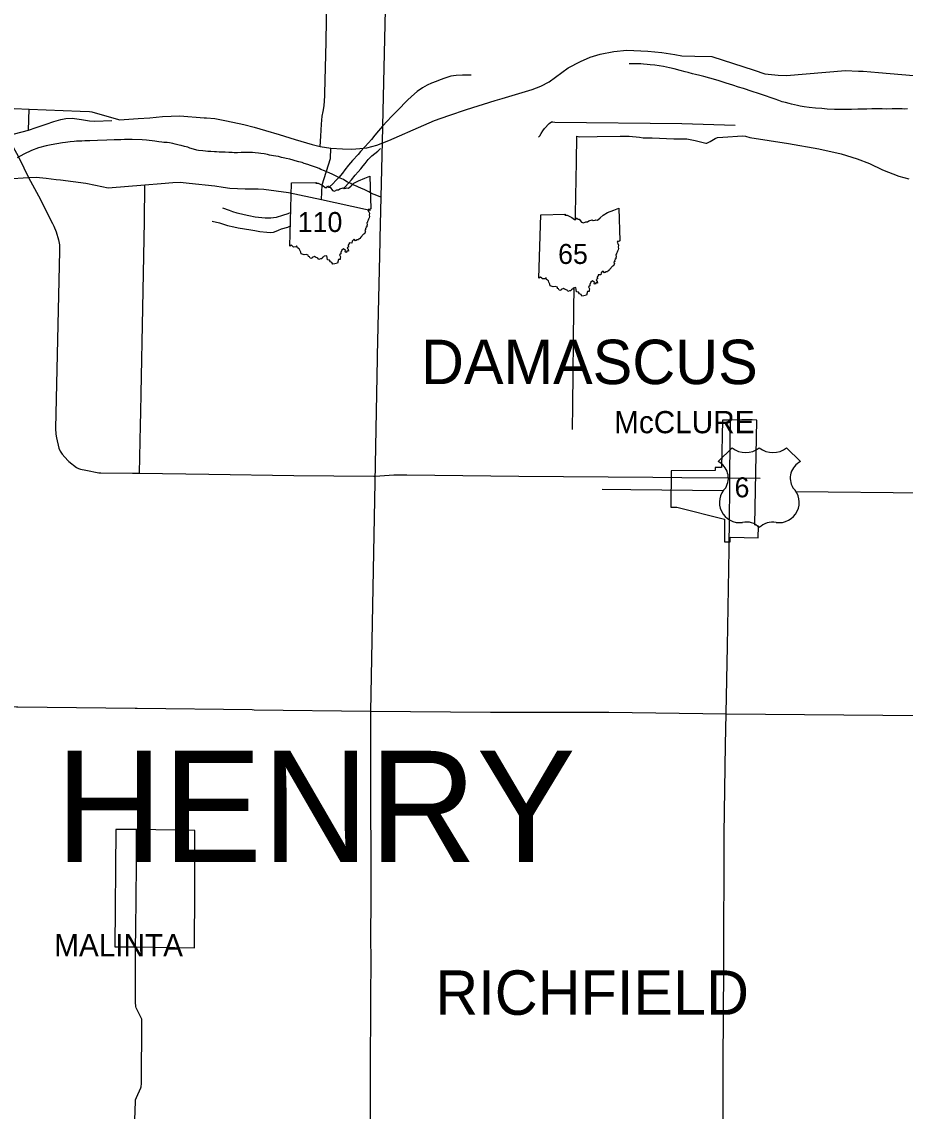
# Model space of a CAD drawing. Extents: x -232 to 448, y 619 to 1059.
# Drawn here: x 27.3 to 68.1, y 797.7 to 848 of the extents above; entities that cross this region are included whole.
import ezdxf

# ---------------------------------------------------------------- set-up
doc = ezdxf.new("R2010")
doc.units = 0
doc.layers.add('Default', color=7, linetype='Continuous')

msp = doc.modelspace()

# ---------------------------------------------------------------- linework, layer by layer
at = {"layer": 'Default'}
for p, q in [((39.725, 837.613), (39.807, 840.542)), ((39.725, 837.613), (39.807, 840.542)), ((51.225, 836.138), (51.307, 839.066)), ((51.225, 836.138), (51.307, 839.066)), ((60.142, 828.295), (59.508, 827.661)), ((60.142, 828.295), (59.508, 827.661)), ((63.297, 827.661), (62.663, 828.295)), ((63.297, 827.661), (62.663, 828.295))]:
    msp.add_line(p, q, dxfattribs=at)
for points in [[(44.577, 870.248), (44.509, 864.876), (44.501, 864.841), (44.374, 859.493), (44.378, 859.407), (44.261, 854.007), (44.262, 853.964), (44.129, 848.524), (43.996, 843.179), (43.995, 843.094), (43.926, 839.878)], [(41.335, 844.66), (41.393, 847.053), (41.435, 849.048), (41.48, 851.012), (41.485, 851.252)], [(35.872, 843.539), (36.254, 843.509), (36.792, 843.401), (37.596, 843.23), (38.076, 843.116), (38.601, 842.96), (39.229, 842.765), (39.963, 842.539), (40.751, 842.305), (41.126, 842.222), (41.618, 842.137), (42.154, 842.114), (42.584, 842.101), (42.958, 842.117), (43.277, 842.157), (43.743, 842.279), (44.294, 842.488), (45.912, 843.207), (46.406, 843.415), (47.064, 843.648), (47.878, 843.921), (49.211, 844.336), (49.521, 844.431), (50.916, 844.856), (51.321, 845.002), (51.703, 845.202), (52.572, 845.844), (53.148, 846.141), (53.59, 846.34), (54.054, 846.483), (54.69, 846.601), (55.282, 846.663), (56.252, 846.625), (56.904, 846.554), (57.498, 846.46), (57.821, 846.407), (58.421, 846.385), (59.216, 846.378), (61.16, 845.741), (61.659, 845.572), (62.277, 845.512), (62.658, 845.499), (65.38, 845.734), (65.98, 845.693), (66.196, 845.694), (66.904, 845.635), (68.53, 845.492)], [(68.247, 843.951), (68.114, 843.949), (67.998, 843.952), (67.542, 843.95), (67.287, 843.949), (67.073, 843.959), (66.802, 843.953), (66.604, 843.956), (66.363, 843.948), (66.164, 843.949), (65.946, 843.947), (65.653, 843.933), (65.564, 843.933), (65.371, 843.931), (65.142, 843.924), (64.877, 843.927), (64.529, 843.945), (64.283, 843.965), (63.994, 843.985), (63.707, 844.024), (63.476, 844.055), (63.296, 844.082), (63.159, 844.107), (63.026, 844.138), (62.896, 844.17), (62.775, 844.198), (62.605, 844.243), (62.453, 844.286), (62.298, 844.34), (62.136, 844.396), (61.91, 844.478), (61.727, 844.545), (61.552, 844.605), (61.358, 844.667), (61.08, 844.758), (60.667, 844.901), (60.447, 844.963), (60.186, 845.052), (59.879, 845.149), (59.5, 845.273), (59.123, 845.376), (58.844, 845.445), (58.652, 845.496), (58.45, 845.542), (58.322, 845.581), (58.124, 845.632), (57.979, 845.666), (57.753, 845.732), (57.467, 845.812), (57.259, 845.851), (56.98, 845.91), (56.58, 845.968), (56.361, 845.99), (56.231, 846.006), (56.058, 846.026), (55.931, 846.034), (55.722, 846.04), (55.399, 846.034)], [(48.097, 845.517), (47.693, 845.512), (47.402, 845.5), (47.163, 845.463), (46.877, 845.379), (46.67, 845.294), (46.487, 845.221), (46.265, 845.137), (46.067, 845.05), (45.85, 844.93), (45.596, 844.756), (45.334, 844.532), (45.162, 844.356), (45.002, 844.198), (44.842, 844.03), (44.62, 843.799), (44.413, 843.599), (44.212, 843.385), (44.004, 843.163), (43.823, 842.938), (43.651, 842.735), (43.492, 842.534), (43.358, 842.384), (43.181, 842.195), (42.99, 841.981), (42.871, 841.849), (42.611, 841.57), (42.438, 841.353), (42.266, 841.141), (42.153, 840.985), (41.989, 840.792), (41.854, 840.644), (41.708, 840.498), (41.558, 840.36), (41.535, 840.338)], [(41.126, 842.222), (41.154, 842.688), (41.186, 843.248), (41.223, 843.619), (41.267, 843.834), (41.311, 844.088), (41.332, 844.556), (41.335, 844.66)], [(26.12, 844.114), (26.317, 844.055), (26.575, 844.007), (26.995, 843.978), (27.684, 843.943)], [(27.653, 842.965), (27.684, 843.943)], [(27.653, 842.965), (28.011, 843.088), (28.472, 843.246), (28.827, 843.377), (29.152, 843.47), (29.376, 843.515), (29.674, 843.52), (30.104, 843.467), (30.478, 843.41), (30.717, 843.384), (31.504, 843.413)], [(27.684, 843.943), (30.04, 843.855)], [(30.04, 843.855), (30.474, 843.839), (30.572, 843.811)], [(30.572, 843.811), (31.809, 843.464)], [(31.809, 843.464), (31.861, 843.449), (32.716, 843.504), (33.25, 843.547)], [(33.25, 843.547), (33.837, 843.595), (34.64, 843.635), (35.762, 843.547), (35.872, 843.539)], [(25.865, 842.523), (26.654, 842.715), (27.653, 842.965)], [(51.213, 842.642), (51.265, 842.707), (51.33, 842.823), (51.41, 842.941), (51.486, 843.055), (51.697, 843.274), (51.813, 843.35), (51.869, 843.355), (51.963, 843.347), (57.818, 843.284), (60.28, 843.208)], [(26.654, 842.715), (27.174, 841.763), (27.44, 841.229)], [(32.91, 842.524), (32.437, 842.538), (32.08, 842.535), (31.914, 842.53), (31.615, 842.52), (31.278, 842.508), (30.842, 842.501), (30.487, 842.486), (30.259, 842.475), (30.114, 842.469), (29.87, 842.456), (29.759, 842.447), (29.586, 842.428), (29.368, 842.405), (29.218, 842.38), (28.957, 842.334), (28.708, 842.296)], [(43.926, 839.878), (43.743, 839.948), (43.614, 839.994), (43.5, 840.051), (43.374, 840.12), (43.285, 840.163), (43.183, 840.214), (42.997, 840.296), (42.897, 840.337), (42.794, 840.388), (42.607, 840.467), (42.538, 840.501), (42.391, 840.572), (42.264, 840.646), (42.194, 840.686), (42.048, 840.755), (41.924, 840.819), (41.826, 840.862), (41.701, 840.927), (41.546, 841), (41.469, 841.032), (41.319, 841.095), (41.16, 841.158), (41.079, 841.195), (40.957, 841.242), (40.772, 841.311), (40.683, 841.342), (40.551, 841.384), (40.39, 841.436), (40.296, 841.471), (40.135, 841.516), (39.976, 841.56), (39.882, 841.586), (39.722, 841.625), (39.559, 841.664), (39.489, 841.679), (39.341, 841.714), (39.196, 841.749), (39.083, 841.769), (38.965, 841.793), (38.791, 841.822), (38.691, 841.845), (38.53, 841.875), (38.379, 841.899), (38.281, 841.914), (38.126, 841.931), (37.997, 841.944), (37.89, 841.947), (37.745, 841.942), (37.568, 841.938), (37.478, 841.936), (37.312, 841.931), (37.156, 841.931), (37.06, 841.935), (36.901, 841.943), (36.739, 841.952), (36.633, 841.956), (36.454, 841.962), (36.343, 841.968), (36.248, 841.976), (36.073, 841.985), (35.938, 841.993), (35.834, 842.003), (35.701, 842.016), (35.511, 842.039), (35.424, 842.052), (35.268, 842.099), (35.111, 842.145), (35.007, 842.184), (34.864, 842.223), (34.704, 842.261), (34.612, 842.283), (34.431, 842.328), (34.319, 842.355), (34.16, 842.382), (34.061, 842.394), (33.908, 842.407), (33.81, 842.419), (33.673, 842.434), (33.492, 842.457), (33.109, 842.512), (32.91, 842.524)], [(52.909, 838.848), (52.914, 839.113), (52.965, 841.505), (52.979, 842.691), (53.097, 842.666), (53.909, 842.679), (54.973, 842.7), (55.4, 842.694), (55.867, 842.643), (56.042, 842.624), (56.45, 842.614), (57.451, 842.574), (57.942, 842.576), (58.063, 842.568), (58.44, 842.491), (58.933, 842.376), (58.974, 842.378), (59.131, 842.444), (59.366, 842.586), (59.473, 842.629), (59.714, 842.643), (60.623, 842.707), (60.76, 842.696), (60.968, 842.631), (62.752, 842.351), (64.158, 842.116), (65.18, 841.874), (65.928, 841.648), (66.491, 841.427), (67.095, 841.146), (67.839, 840.852), (68.313, 840.726)], [(28.708, 842.296), (28.47, 842.248), (28.121, 842.148), (27.794, 842.03), (27.44, 841.859), (27.129, 841.688)], [(41.19, 839.77), (41.223, 840.451), (41.598, 841.659), (41.618, 842.137)], [(42.219, 840.288), (42.279, 840.349), (42.432, 840.525), (42.566, 840.679), (42.736, 840.896), (42.88, 841.048), (43.008, 841.188), (43.102, 841.32), (43.201, 841.434), (43.341, 841.61), (43.431, 841.708), (43.515, 841.786), (43.646, 841.893), (43.783, 842), (43.881, 842.087), (43.912, 842.125)], [(27.44, 841.229), (27.657, 840.792)], [(26.686, 840.729), (27.657, 840.792), (28.008, 840.798), (28.475, 840.759), (28.927, 840.699)], [(27.657, 840.792), (28.116, 839.944), (28.762, 838.661), (28.82, 838.534)], [(28.927, 840.699), (29.137, 840.671), (30.295, 840.517), (30.752, 840.437), (31.328, 840.306), (33.03, 840.439)], [(32.837, 829.938), (32.854, 830.809), (32.941, 834.744), (33.014, 838.77), (33.03, 840.439)], [(33.03, 840.439), (33.785, 840.508), (34.324, 840.557), (34.654, 840.564), (35.079, 840.523), (36.263, 840.4), (36.637, 840.339), (36.958, 840.294), (37.661, 840.268), (38.257, 840.255), (38.527, 840.241), (39.654, 840.097), (41.19, 839.77)], [(39.807, 840.542), (40.943, 840.561), (40.925, 840.526), (41.033, 840.518), (41.147, 840.456), (41.243, 840.416), (41.361, 840.323), (41.431, 840.324), (41.461, 840.401), (41.515, 840.342), (41.579, 840.331), (41.69, 840.191), (41.781, 840.161), (41.891, 840.209), (41.973, 840.217), (42.033, 840.264), (42.189, 840.305), (42.232, 840.28), (42.315, 840.285), (42.356, 840.303), (42.428, 840.287), (42.555, 840.394), (42.685, 840.519), (42.886, 840.638), (43.186, 840.75), (43.423, 840.85), (43.457, 839.33)], [(39.807, 840.542), (40.943, 840.561), (40.925, 840.526), (41.033, 840.518), (41.147, 840.456), (41.243, 840.416), (41.361, 840.323), (41.431, 840.324), (41.461, 840.401), (41.515, 840.342), (41.579, 840.331), (41.69, 840.191), (41.781, 840.161), (41.891, 840.209), (41.973, 840.217), (42.033, 840.264), (42.189, 840.305), (42.232, 840.28), (42.315, 840.285), (42.356, 840.303), (42.428, 840.287), (42.555, 840.394), (42.685, 840.519), (42.886, 840.638), (43.186, 840.75), (43.423, 840.85), (43.457, 839.33)], [(41.19, 839.77), (43.217, 839.324), (43.443, 839.277)], [(43.926, 839.878), (43.886, 837.983), (43.882, 837.843), (43.754, 832.555), (43.756, 832.425), (43.453, 816.11)], [(39.768, 839.165), (39.628, 839.107), (39.391, 839.023), (39.089, 838.94), (38.85, 838.908), (38.577, 838.909), (38.125, 838.956), (37.83, 839.007), (37.609, 839.058), (37.287, 839.142), (37.091, 839.203), (36.937, 839.255), (36.625, 839.361)], [(43.457, 839.33), (43.422, 839.309), (43.368, 839.319), (43.331, 839.276), (43.376, 839.205), (43.398, 839.13), (43.379, 839.047), (43.398, 838.979), (43.385, 838.922), (43.351, 838.865), (43.339, 838.811), (43.31, 838.754), (43.312, 838.722), (43.284, 838.696), (43.289, 838.601), (43.275, 838.549), (43.28, 838.503), (43.235, 838.491), (43.246, 838.454), (43.217, 838.425), (43.223, 838.375), (43.191, 838.343), (43.222, 838.279), (43.197, 838.259), (43.176, 838.181), (43.118, 838.166), (43.002, 838.024), (42.962, 837.97), (42.916, 837.957), (42.891, 837.902), (42.834, 837.901), (42.749, 837.863), (42.694, 837.929), (42.597, 837.85), (42.586, 837.759), (42.464, 837.762), (42.468, 837.715), (42.441, 837.702), (42.416, 837.656), (42.431, 837.573), (42.373, 837.553), (42.38, 837.505), (42.417, 837.476), (42.433, 837.384), (42.372, 837.403), (42.323, 837.326), (42.271, 837.344), (42.288, 837.409), (42.202, 837.487), (42.12, 837.425), (42.077, 837.325), (42.077, 837.257), (42.015, 837.216), (42.055, 837.121), (42.047, 837.056), (42.049, 836.993), (41.972, 836.995), (41.926, 836.827)], [(43.457, 839.33), (43.422, 839.309), (43.368, 839.319), (43.331, 839.276), (43.376, 839.205), (43.398, 839.13), (43.379, 839.047), (43.398, 838.979), (43.385, 838.922), (43.351, 838.865), (43.339, 838.811), (43.31, 838.754), (43.312, 838.722), (43.284, 838.696), (43.289, 838.601), (43.275, 838.549), (43.28, 838.503), (43.235, 838.491), (43.246, 838.454), (43.217, 838.425), (43.223, 838.375), (43.191, 838.343), (43.222, 838.279), (43.197, 838.259), (43.176, 838.181), (43.118, 838.166), (43.002, 838.024), (42.962, 837.97), (42.916, 837.957), (42.891, 837.902), (42.834, 837.901), (42.749, 837.863), (42.694, 837.929), (42.597, 837.85), (42.586, 837.759), (42.464, 837.762), (42.468, 837.715), (42.441, 837.702), (42.416, 837.656), (42.431, 837.573), (42.373, 837.553), (42.38, 837.505), (42.417, 837.476), (42.433, 837.384), (42.372, 837.403), (42.323, 837.326), (42.271, 837.344), (42.288, 837.409), (42.202, 837.487), (42.12, 837.425), (42.077, 837.325), (42.077, 837.257), (42.015, 837.216), (42.055, 837.121), (42.047, 837.056), (42.049, 836.993), (41.972, 836.995), (41.926, 836.827)], [(51.307, 839.066), (52.443, 839.086), (52.426, 839.05), (52.533, 839.043), (52.647, 838.98), (52.743, 838.941), (52.861, 838.848), (52.931, 838.849), (52.961, 838.925), (53.015, 838.866), (53.079, 838.855), (53.19, 838.715), (53.281, 838.685), (53.391, 838.733), (53.473, 838.741), (53.533, 838.788), (53.689, 838.829), (53.732, 838.805), (53.815, 838.81), (53.856, 838.828), (53.928, 838.811), (54.055, 838.918), (54.185, 839.044), (54.386, 839.162), (54.686, 839.274), (54.923, 839.375), (54.957, 837.855)], [(51.307, 839.066), (52.443, 839.086), (52.426, 839.05), (52.533, 839.043), (52.647, 838.98), (52.743, 838.941), (52.861, 838.848), (52.931, 838.849), (52.961, 838.925), (53.015, 838.866), (53.079, 838.855), (53.19, 838.715), (53.281, 838.685), (53.391, 838.733), (53.473, 838.741), (53.533, 838.788), (53.689, 838.829), (53.732, 838.805), (53.815, 838.81), (53.856, 838.828), (53.928, 838.811), (54.055, 838.918), (54.185, 839.044), (54.386, 839.162), (54.686, 839.274), (54.923, 839.375), (54.957, 837.855)], [(28.82, 838.534), (28.936, 838.28), (29.043, 837.905), (29.082, 837.676), (29.086, 837.499)], [(36.142, 838.76), (36.476, 838.691), (36.698, 838.607), (36.837, 838.562), (37.136, 838.503), (37.33, 838.465), (37.92, 838.365), (38.104, 838.335), (38.341, 838.286), (38.657, 838.262), (38.85, 838.249), (38.969, 838.257), (39.087, 838.298), (39.197, 838.354), (39.331, 838.409), (39.634, 838.497), (39.754, 838.548)], [(29.086, 837.499), (29.089, 837.402), (28.905, 829.185), (28.916, 828.934), (28.948, 828.758), (29.058, 828.284), (29.119, 828.139), (29.203, 827.998), (29.474, 827.713), (29.521, 827.671), (29.878, 827.394), (29.965, 827.343), (30.063, 827.315), (30.303, 827.258), (30.9, 827.141), (31.002, 827.14)], [(41.926, 836.827), (41.794, 836.795), (41.702, 836.776), (41.669, 836.852), (41.603, 836.893), (41.56, 836.969), (41.466, 836.98), (41.443, 837.085), (41.433, 837.171), (41.304, 837.15), (41.268, 837.098), (41.222, 837.084), (41.196, 837.031), (41.133, 837.026), (41.066, 837.001), (41.022, 837.053), (40.912, 837.105), (40.863, 837.132), (40.76, 837.09), (40.738, 837.041), (40.655, 837.063), (40.636, 837.118), (40.586, 837.134), (40.575, 837.193), (40.469, 837.224), (40.388, 837.211), (40.244, 837.258), (40.236, 837.335), (40.187, 837.429), (40.161, 837.494), (40.071, 837.543), (40.052, 837.62), (40.023, 837.618), (39.997, 837.587), (39.896, 837.572), (39.856, 837.604), (39.799, 837.658), (39.725, 837.613)], [(41.926, 836.827), (41.794, 836.795), (41.702, 836.776), (41.669, 836.852), (41.603, 836.893), (41.56, 836.969), (41.466, 836.98), (41.443, 837.085), (41.433, 837.171), (41.304, 837.15), (41.268, 837.098), (41.222, 837.084), (41.196, 837.031), (41.133, 837.026), (41.066, 837.001), (41.022, 837.053), (40.912, 837.105), (40.863, 837.132), (40.76, 837.09), (40.738, 837.041), (40.655, 837.063), (40.636, 837.118), (40.586, 837.134), (40.575, 837.193), (40.469, 837.224), (40.388, 837.211), (40.244, 837.258), (40.236, 837.335), (40.187, 837.429), (40.161, 837.494), (40.071, 837.543), (40.052, 837.62), (40.023, 837.618), (39.997, 837.587), (39.896, 837.572), (39.856, 837.604), (39.799, 837.658), (39.725, 837.613)], [(54.957, 837.855), (54.922, 837.833), (54.868, 837.843), (54.831, 837.801), (54.876, 837.73), (54.898, 837.655), (54.879, 837.572), (54.898, 837.503), (54.885, 837.446), (54.851, 837.389), (54.839, 837.335), (54.81, 837.278), (54.812, 837.246), (54.784, 837.221), (54.789, 837.125), (54.775, 837.073), (54.78, 837.027), (54.735, 837.015), (54.746, 836.978), (54.717, 836.949), (54.723, 836.899), (54.691, 836.867), (54.722, 836.803), (54.697, 836.783), (54.676, 836.706), (54.618, 836.69), (54.503, 836.548), (54.462, 836.494), (54.416, 836.481), (54.391, 836.426), (54.334, 836.426), (54.249, 836.388), (54.194, 836.453), (54.097, 836.374), (54.086, 836.283), (53.964, 836.286), (53.968, 836.24), (53.941, 836.226), (53.916, 836.18), (53.931, 836.098), (53.874, 836.077), (53.88, 836.029), (53.917, 836), (53.933, 835.909), (53.873, 835.927), (53.823, 835.85), (53.772, 835.868), (53.788, 835.933), (53.702, 836.012), (53.62, 835.949), (53.577, 835.849), (53.577, 835.781), (53.516, 835.741), (53.555, 835.645), (53.548, 835.58), (53.549, 835.518), (53.472, 835.52), (53.426, 835.352)], [(54.957, 837.855), (54.922, 837.833), (54.868, 837.843), (54.831, 837.801), (54.876, 837.73), (54.898, 837.655), (54.879, 837.572), (54.898, 837.503), (54.885, 837.446), (54.851, 837.389), (54.839, 837.335), (54.81, 837.278), (54.812, 837.246), (54.784, 837.221), (54.789, 837.125), (54.775, 837.073), (54.78, 837.027), (54.735, 837.015), (54.746, 836.978), (54.717, 836.949), (54.723, 836.899), (54.691, 836.867), (54.722, 836.803), (54.697, 836.783), (54.676, 836.706), (54.618, 836.69), (54.503, 836.548), (54.462, 836.494), (54.416, 836.481), (54.391, 836.426), (54.334, 836.426), (54.249, 836.388), (54.194, 836.453), (54.097, 836.374), (54.086, 836.283), (53.964, 836.286), (53.968, 836.24), (53.941, 836.226), (53.916, 836.18), (53.931, 836.098), (53.874, 836.077), (53.88, 836.029), (53.917, 836), (53.933, 835.909), (53.873, 835.927), (53.823, 835.85), (53.772, 835.868), (53.788, 835.933), (53.702, 836.012), (53.62, 835.949), (53.577, 835.849), (53.577, 835.781), (53.516, 835.741), (53.555, 835.645), (53.548, 835.58), (53.549, 835.518), (53.472, 835.52), (53.426, 835.352)], [(53.426, 835.352), (53.294, 835.319), (53.202, 835.3), (53.169, 835.377), (53.103, 835.417), (53.06, 835.494), (52.966, 835.504), (52.944, 835.61), (52.933, 835.696), (52.804, 835.674), (52.768, 835.622), (52.722, 835.608), (52.696, 835.555), (52.633, 835.551), (52.566, 835.526), (52.522, 835.578), (52.412, 835.63), (52.363, 835.656), (52.26, 835.615), (52.238, 835.565), (52.156, 835.587), (52.136, 835.642), (52.087, 835.659), (52.076, 835.717), (51.969, 835.748), (51.888, 835.736), (51.744, 835.783), (51.736, 835.859), (51.687, 835.953), (51.661, 836.018), (51.571, 836.067), (51.552, 836.145), (51.523, 836.142), (51.497, 836.111), (51.396, 836.097), (51.356, 836.128), (51.299, 836.182), (51.225, 836.138)], [(53.426, 835.352), (53.294, 835.319), (53.202, 835.3), (53.169, 835.377), (53.103, 835.417), (53.06, 835.494), (52.966, 835.504), (52.944, 835.61), (52.933, 835.696), (52.804, 835.674), (52.768, 835.622), (52.722, 835.608), (52.696, 835.555), (52.633, 835.551), (52.566, 835.526), (52.522, 835.578), (52.412, 835.63), (52.363, 835.656), (52.26, 835.615), (52.238, 835.565), (52.156, 835.587), (52.136, 835.642), (52.087, 835.659), (52.076, 835.717), (51.969, 835.748), (51.888, 835.736), (51.744, 835.783), (51.736, 835.859), (51.687, 835.953), (51.661, 836.018), (51.571, 836.067), (51.552, 836.145), (51.523, 836.142), (51.497, 836.111), (51.396, 836.097), (51.356, 836.128), (51.299, 836.182), (51.225, 836.138)], [(52.772, 829.141), (52.786, 830.248), (52.841, 834.712), (52.857, 835.683)], [(32.826, 829.342), (32.837, 829.938)], [(59.7, 829.579), (59.655, 827.393), (59.37, 827.393), (59.367, 827.256), (57.331, 827.238), (57.317, 825.561), (57.589, 825.553), (59.798, 825.007), (59.798, 823.952), (60.054, 823.952)], [(61.287, 829.578), (61.08, 829.583), (60.6, 829.583), (60.073, 829.57), (59.7, 829.579)], [(60.048, 826.906), (60.061, 828.594), (60.074, 829.658)], [(61.372, 824.684), (61.189, 824.734), (61.287, 829.578)], [(32.784, 827.124), (32.826, 829.342)], [(31.002, 827.14), (32.46, 827.127)], [(32.46, 827.127), (32.784, 827.124)], [(32.784, 827.124), (35.98, 827.077), (39.91, 827.016), (43.603, 826.986), (43.662, 826.994), (44.53, 827.048), (44.732, 827.051), (45.124, 827.044), (50.304, 826.988), (56.486, 826.949), (57.822, 826.933)], [(57.822, 826.933), (60.048, 826.906), (61.448, 826.898)], [(60.036, 826.04), (60.048, 826.906)], [(54.147, 826.381), (55.466, 826.373), (59.754, 826.32)], [(60.028, 825.39), (60.036, 826.04)], [(63.085, 826.284), (69.07, 826.221)], [(60.02, 824.795), (60.028, 825.39)], [(60.008, 823.928), (60.02, 824.795)], [(60.054, 823.952), (60.054, 824.167), (61.355, 824.146), (61.372, 824.684)], [(59.875, 816.022), (59.936, 819.14), (60.004, 823.593), (60.008, 823.928)], [(43.453, 816.11), (38.083, 816.183), (37.98, 816.188), (32.668, 816.253), (32.576, 816.256), (27.163, 816.314), (27.093, 816.314), (21.737, 816.398), (21.684, 816.401), (16.363, 816.443), (16.231, 816.44), (10.919, 816.5)], [(43.453, 816.11), (43.449, 810.686), (43.465, 810.598), (43.465, 807.93), (43.451, 805.199), (43.458, 805.107), (43.434, 799.743), (43.425, 799.685), (43.423, 794.247), (43.413, 788.832), (43.412, 788.795), (43.396, 783.369)], [(76.168, 815.845), (70.724, 815.907), (65.304, 815.949), (59.876, 816.001), (54.446, 816.075), (54.399, 816.071), (49.027, 816.078), (48.986, 816.078), (43.453, 816.11)], [(59.717, 794.177), (59.737, 799.924), (59.759, 804.261), (59.786, 810.444), (59.847, 814.576), (59.875, 816.022)], [(31.684, 810.662), (31.636, 805.238)], [(35.315, 805.197), (35.332, 807.893), (35.335, 810.625), (32.643, 810.662), (31.684, 810.662)], [(32.638, 809.452), (32.643, 810.695)], [(32.637, 809.019), (32.637, 809.024), (32.638, 809.452)], [(32.635, 808.587), (32.637, 809.019)], [(32.632, 807.94), (32.635, 808.587)], [(32.602, 805.238), (32.609, 806.025), (32.63, 807.514), (32.632, 807.94)], [(31.636, 805.238), (32.602, 805.238), (35.315, 805.197)], [(32.559, 794.313), (32.562, 797.265), (32.573, 797.655), (32.592, 798.126), (32.598, 798.177), (32.646, 798.28), (32.836, 798.736), (32.85, 798.779), (32.869, 798.933), (32.892, 801.844), (32.882, 801.902), (32.837, 801.996), (32.63, 802.422), (32.605, 802.492), (32.599, 802.683), (32.602, 805.238)]]:
    msp.add_lwpolyline(points, dxfattribs=at)
for centre, radius, start, end in [((60.772, 829.096), 1.019, 231.813, 308.187), ((60.772, 829.096), 1.019, 231.813, 308.187), ((62.033, 829.096), 1.019, 231.813, 308.187), ((62.033, 829.096), 1.019, 231.813, 308.187), ((59.111, 826.895), 0.862, 329.1175, 62.6108), ((59.111, 826.895), 0.862, 329.1175, 62.6108), ((63.694, 826.895), 0.862, 117.3892, 210.8825), ((63.694, 826.895), 0.862, 117.3892, 210.8825), ((60.486, 825.772), 0.93, 133.0046, 278.7282), ((60.486, 825.772), 0.93, 133.0046, 278.7282), ((62.319, 825.772), 0.93, 261.2718, 46.9954), ((62.319, 825.772), 0.93, 261.2718, 46.9954), ((60.798, 824.038), 0.832, 43.4177, 101.8742), ((60.798, 824.038), 0.832, 43.4177, 101.8742), ((62.024, 823.983), 0.883, 79.9613, 134.7468), ((62.024, 823.983), 0.883, 79.9613, 134.7468)]:
    msp.add_arc(centre, radius, start, end, dxfattribs=at)

# ---------------------------------------------------------------- texts
for s, height, p in [('110', 0.9234, (40.087, 838.266)), ('65', 0.9234, (52.111, 836.791)), ('DAMASCUS', 2.052, (45.78, 831.24)), ('McCLURE', 1.026, (54.699, 828.971)), (' 6 ', 0.9234, (59.916, 826.011)), ('HENRY', 5.13, (28.907, 809.172)), ('MALINTA', 1.026, (28.841, 804.808)), ('RICHFIELD', 2.052, (46.441, 802.105))]:
    msp.add_text(s, height=height, dxfattribs=at).set_placement(p)

doc.saveas('drawing.dxf')
